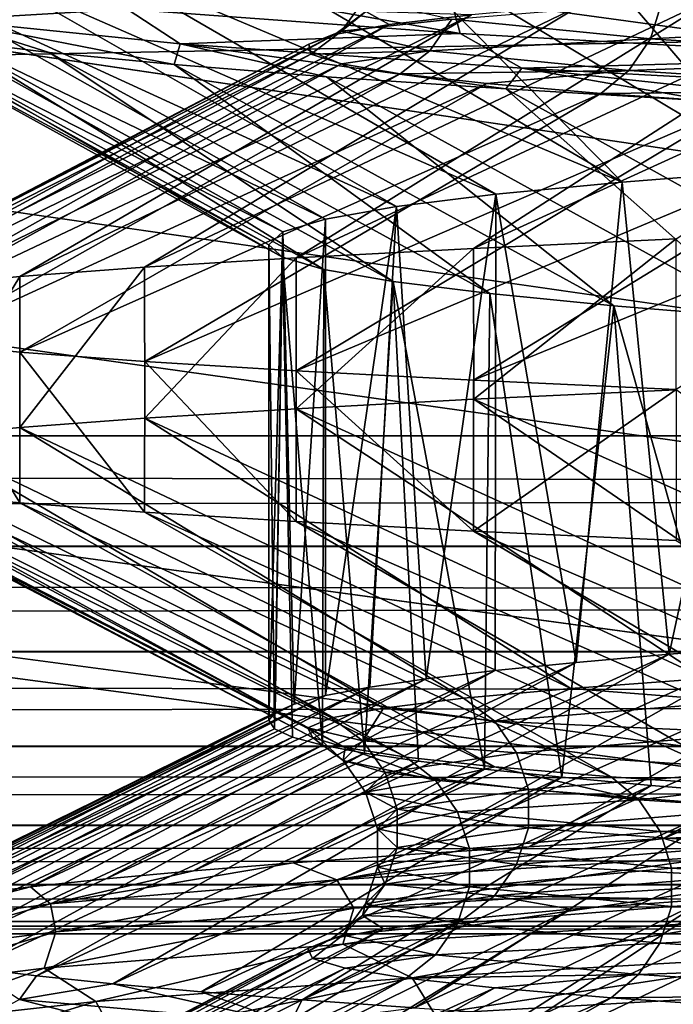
# Model space of a CAD drawing. Header units: metres. Extents: x -206 to 75, y -104 to 104.
# Tile 491 of 656: x -12.75 to -11.44, y -64.75 to -62.77. Entities that reach past the tile are written whole.
import ezdxf

# ---------------------------------------------------------------- set-up
doc = ezdxf.new("R2010")
doc.units = ezdxf.units.M
doc.layers.add('solid_01_1-CONSUMER_THERM_B_125288', color=7, linetype='CONTINUOUS')

msp = doc.modelspace()

# ---------------------------------------------------------------- linework, layer by layer
at = {"layer": 'solid_01_1-CONSUMER_THERM_B_125288'}
for points in [[(-27.776106, 66.214066), (28.050987, 67.836098), (-27.757145, -66.232315)], [(28.050987, 67.836098), (-27.757065, -66.785934), (-27.757145, -66.232315)], [(28.050987, 67.836098), (27.851068, 67.319839), (-27.757065, -66.785934)], [(27.851068, 67.319839), (27.74942, 66.775635), (-27.757065, -66.785934)], [(27.74942, 66.775635), (-28.058632, -67.846397), (-27.858715, -67.330139)], [(27.74942, 66.775635), (27.749498, 66.222015), (-28.058632, -67.846397)], [(27.74942, 66.775635), (-27.858715, -67.330139), (-27.757065, -66.785934)], [(27.749498, 66.222015), (27.768459, -66.224365), (-28.058632, -67.846397)], [(-18.213459, -45.817539, 1.5), (-19.476553, -45.904934, 1.5), (69.506912, -74.995201, 1.5)], [(37.092922, -58.218811, 1.5), (-18.213459, -45.817539, 1.5), (69.506912, -74.995201, 1.5)], [(-19.476553, -45.904934, 1.5), (-20.110367, -46.015713, 1.5), (69.506912, -74.995201, 1.5)], [(-20.110367, -46.015713, 1.5), (-20.738798, -46.171688, 1.5), (69.506912, -74.995201, 1.5)], [(-20.738798, -46.171688, 1.5), (-21.356617, -46.372227, 1.5), (69.506912, -74.995201, 1.5)], [(-21.356617, -46.372227, 1.5), (-21.958729, -46.615906, 1.5), (69.506912, -74.995201, 1.5)], [(-38.864662, -46.52047, 75.400002), (-54.590946, -63.612965, 75.400002), (54.609055, -63.597332, 75.400002)], [(-37.59338, -46.610531, 75.400002), (-38.864662, -46.52047, 75.400002), (54.609055, -63.597332, 75.400002)], [(37.606621, -46.599766, 75.400002), (-37.59338, -46.610531, 75.400002), (54.609055, -63.597332, 75.400002)], [(-21.958729, -46.615906, 1.5), (-22.540312, -46.900536, 1.5), (69.506912, -74.995201, 1.5)], [(-22.540312, -46.900536, 1.5), (-23.096958, -47.223244, 1.5), (69.506912, -74.995201, 1.5)], [(-23.096958, -47.223244, 1.5), (-24.120508, -47.968487, 1.5), (69.506912, -74.995201, 1.5)], [(-24.120508, -47.968487, 1.5), (-33.833458, -56.120991, 1.5), (69.506912, -74.995201, 1.5)], [(-16.914755, -50.999844, 22.799248), (-9.934341, -50.99984, 10.704712), (-9.934357, -65.000008, 10.704728)], [(-16.914755, -50.999844, 22.799248), (-9.934357, -65.000008, 10.704728), (-16.914745, -65.000008, 22.799221)], [(-16.914244, -65.000008, 26.205753), (-9.930285, -50.99984, 38.29821), (-16.914253, -50.999844, 26.205725)], [(-16.914244, -65.000008, 26.205753), (-9.930301, -65.000008, 38.298191), (-9.930285, -50.99984, 38.29821)], [(-33.833458, -56.120991, 1.5), (-35.386375, -57.270309, 1.5), (69.506912, -74.995201, 1.5)], [(-35.386375, -57.270309, 1.5), (-37.08342, -58.229198, 1.5), (69.506912, -74.995201, 1.5)], [(-37.08342, -58.229198, 1.5), (-37.97641, -58.629772, 1.5), (69.506912, -74.995201, 1.5)], [(-37.97641, -58.629772, 1.5), (-38.893284, -58.974602, 1.5), (69.506912, -74.995201, 1.5)], [(-38.893284, -58.974602, 1.5), (-39.829464, -59.261909, 1.5), (69.506912, -74.995201, 1.5)], [(-39.829464, -59.261909, 1.5), (-40.780582, -59.490482, 1.5), (69.506912, -74.995201, 1.5)], [(-40.780582, -59.490482, 1.5), (-42.714619, -59.769093, 1.5), (69.506912, -74.995201, 1.5)], [(-45.645618, -59.735092, 1.5), (-65.493088, -75.014526, 1.5), (69.506912, -74.995201, 1.5)], [(-44.669605, -59.806938, 1.5), (-45.645618, -59.735092, 1.5), (69.506912, -74.995201, 1.5)], [(-42.714619, -59.769093, 1.5), (-44.669605, -59.806938, 1.5), (69.506912, -74.995201, 1.5)], [(54.608768, -61.597332, 69.400002), (54.609055, -63.597332, 69.400002), (-54.590946, -63.612965, 69.400002)], [(37.608768, -61.599766, 69.400002), (54.608768, -61.597332, 69.400002), (-54.590946, -63.612965, 69.400002)], [(36.108768, -61.599979, 69.400002), (37.608768, -61.599766, 69.400002), (-54.590946, -63.612965, 69.400002)], [(25.758768, -61.60146, 69.400002), (36.108768, -61.599979, 69.400002), (-54.590946, -63.612965, 69.400002)], [(24.258768, -61.601677, 69.400002), (25.758768, -61.60146, 69.400002), (-54.590946, -63.612965, 69.400002)], [(13.508768, -61.603214, 69.400002), (24.258768, -61.601677, 69.400002), (-54.590946, -63.612965, 69.400002)], [(12.008768, -61.603428, 69.400002), (13.508768, -61.603214, 69.400002), (-54.590946, -63.612965, 69.400002)], [(7.208768, -61.604118, 69.400002), (12.008768, -61.603428, 69.400002), (-54.590946, -63.612965, 69.400002)], [(6.008769, -61.60429, 69.400002), (7.208768, -61.604118, 69.400002), (-54.590946, -63.612965, 69.400002)], [(-5.991231, -61.606007, 69.400002), (6.008769, -61.60429, 69.400002), (-54.590946, -63.612965, 69.400002)], [(-5.991231, -61.606007, 69.400002), (-54.590946, -63.612965, 69.400002), (-7.191231, -61.606178, 69.400002)], [(-54.590946, -63.612965, 69.400002), (-11.991231, -61.606865, 69.400002), (-7.191231, -61.606178, 69.400002)], [(-54.590946, -63.612965, 69.400002), (-13.491231, -61.607079, 69.400002), (-11.991231, -61.606865, 69.400002)], [(-11.666584, -62.569611, 30.505098), (-11.244587, -62.545288, 31.261524), (-10.87851, -63.048622, 30.13213)], [(-12.036373, -62.593639, 29.723639), (-11.666584, -62.569611, 30.505098), (-11.234569, -63.073139, 29.383375)], [(-11.666584, -62.569611, 30.505098), (-10.87851, -63.048622, 30.13213), (-11.234569, -63.073139, 29.383375)], [(-12.355814, -62.617691, 28.912979), (-12.036373, -62.593639, 29.723639), (-11.539983, -63.09734, 28.609951)], [(-12.036373, -62.593639, 29.723639), (-11.234569, -63.073139, 29.383375), (-11.539983, -63.09734, 28.609951)], [(-12.622284, -62.641903, 28.077559), (-12.355814, -62.617691, 28.912979), (-11.539983, -63.09734, 28.609951)], [(-12.832867, -62.666252, 27.225506), (-12.622284, -62.641903, 28.077559), (-11.793514, -63.121704, 27.812992)], [(-12.622284, -62.641903, 28.077559), (-11.539983, -63.09734, 28.609951), (-11.793514, -63.121704, 27.812992)], [(-11.883904, -62.648582, 18.65659), (-11.885456, -62.724781, 18.655809), (-11.006945, -62.773502, 17.128998)], [(-11.005509, -62.6973, 17.129976), (-11.883904, -62.648582, 18.65659), (-11.006945, -62.773502, 17.128998)], [(-12.986523, -62.690777, 26.361162), (-12.832867, -62.666252, 27.225506), (-11.992866, -63.146492, 26.996815)], [(-12.832867, -62.666252, 27.225506), (-11.793514, -63.121704, 27.812992), (-11.992866, -63.146492, 26.996815)], [(-12.555698, -62.676064, 20.285561), (-12.534279, -62.750061, 20.29274), (-11.865177, -62.798782, 18.66577)], [(-11.885456, -62.724781, 18.655809), (-12.555698, -62.676064, 20.285561), (-11.865177, -62.798782, 18.66577)], [(-13.08246, -62.715454, 25.488899), (-12.986523, -62.690777, 26.361162), (-12.135909, -63.171741, 26.168121)], [(-12.986523, -62.690777, 26.361162), (-11.992866, -63.146492, 26.996815), (-12.135909, -63.171741, 26.168121)], [(-10.638412, -62.682362, 30.419786), (-11.83819, -63.230587, 30.339285), (-11.430984, -63.211563, 31.100956)], [(-10.638412, -62.682362, 30.419786), (-11.01804, -62.702118, 29.678543), (-11.83819, -63.230587, 30.339285)], [(-13.120092, -62.740158, 24.614372), (-13.08246, -62.715454, 25.488899), (-12.22159, -63.1973, 25.334053)], [(-13.08246, -62.715454, 25.488899), (-12.135909, -63.171741, 26.168121), (-12.22159, -63.1973, 25.334053)], [(-12.899592, -62.771507, 21.795668), (-12.534279, -62.750061, 20.29274), (-12.983984, -62.701344, 21.993048)], [(-11.01804, -62.702118, 29.678543), (-12.194868, -63.249523, 29.552246), (-11.83819, -63.230587, 30.339285)], [(-11.01804, -62.702118, 29.678543), (-11.346355, -62.721874, 28.913069), (-12.194868, -63.249523, 29.552246)], [(-10.84859, -62.698582, 19.270611), (-10.848647, -62.775482, 19.270584), (-11.459752, -62.736008, 20.797874)], [(-11.346355, -62.721874, 28.913069), (-12.499242, -63.268326, 28.743696), (-12.194868, -63.249523, 29.552246)], [(-11.346355, -62.721874, 28.913069), (-11.621717, -62.741631, 28.127153), (-12.499242, -63.268326, 28.743696)], [(-12.058414, -62.730576, 24.028713), (-12.103618, -62.793961, 24.026947), (-12.054891, -62.754486, 25.680859)], [(-12.058414, -62.730576, 24.028713), (-11.881621, -62.77005, 22.389902), (-12.103618, -62.793961, 24.026947)], [(-11.885456, -62.724781, 18.655809), (-11.865177, -62.798782, 18.66577), (-10.988163, -62.847504, 17.141563)], [(-11.006945, -62.773502, 17.128998), (-11.885456, -62.724781, 18.655809), (-10.988163, -62.847504, 17.141563)], [(-13.120092, -62.740158, 24.614372), (-12.22159, -63.1973, 25.334053), (-12.250017, -63.223461, 24.501801)], [(-13.099555, -62.764633, 23.745638), (-13.120092, -62.740158, 24.614372), (-12.250017, -63.223461, 24.501801)], [(-12.899592, -62.771507, 21.795668), (-12.427784, -62.819962, 20.117142), (-12.534279, -62.750061, 20.29274)], [(-11.621717, -62.741631, 28.127153), (-12.750034, -63.287106, 27.917109), (-12.499242, -63.268326, 28.743696)], [(-11.621717, -62.741631, 28.127153), (-11.84258, -62.761383, 27.324438), (-12.750034, -63.287106, 27.917109)], [(-12.427784, -62.819962, 20.117142), (-11.865177, -62.798782, 18.66577), (-12.534279, -62.750061, 20.29274)], [(-12.054891, -62.754486, 25.680859), (-12.116746, -62.800892, 25.682705), (-12.007733, -62.781136, 26.508379)], [(-12.054891, -62.754486, 25.680859), (-12.103618, -62.793961, 24.026947), (-12.116746, -62.800892, 25.682705)], [(-12.054891, -62.754486, 25.680859), (-12.007733, -62.781136, 26.508379), (-11.84258, -62.761383, 27.324438)], [(-11.459752, -62.736008, 20.797874), (-11.483054, -62.809521, 20.790346), (-11.881621, -62.77005, 22.389902)], [(-11.459752, -62.736008, 20.797874), (-10.848647, -62.775482, 19.270584), (-11.483054, -62.809521, 20.790346)], [(-13.099555, -62.764633, 23.745638), (-12.250017, -63.223461, 24.501801), (-12.222256, -63.248096, 23.675762)], [(-13.021516, -62.788757, 22.885189), (-13.099555, -62.764633, 23.745638), (-12.222256, -63.248096, 23.675762)], [(-11.84258, -62.761383, 27.324438), (-12.946315, -63.306057, 27.075447), (-12.750034, -63.287106, 27.917109)], [(-11.84258, -62.761383, 27.324438), (-12.007733, -62.781136, 26.508379), (-12.946315, -63.306057, 27.075447)], [(-12.899592, -62.771507, 21.795668), (-12.885595, -62.812771, 22.027822), (-12.691383, -62.83691, 21.174669)], [(-12.899592, -62.771507, 21.795668), (-12.691383, -62.83691, 21.174669), (-12.44015, -62.861195, 20.333878)], [(-12.899592, -62.771507, 21.795668), (-12.44015, -62.861195, 20.333878), (-12.427784, -62.819962, 20.117142)], [(-11.881621, -62.77005, 22.389902), (-11.926163, -62.833435, 22.381992), (-12.103618, -62.793961, 24.026947)], [(-11.881621, -62.77005, 22.389902), (-11.483054, -62.809521, 20.790346), (-11.926163, -62.833435, 22.381992)], [(-12.007733, -62.781136, 26.508379), (-13.087008, -63.325081, 26.223436), (-12.946315, -63.306057, 27.075447)], [(-12.007733, -62.781136, 26.508379), (-12.116746, -62.800892, 25.682705), (-13.087008, -63.325081, 26.223436)], [(-13.021516, -62.788757, 22.885189), (-12.222256, -63.248096, 23.675762), (-12.138844, -63.272728, 22.853376)], [(-12.885595, -62.812771, 22.027822), (-13.021516, -62.788757, 22.885189), (-12.138844, -63.272728, 22.853376)], [(-12.103618, -62.793961, 24.026947), (-12.165092, -62.840401, 24.018831), (-12.169292, -62.820648, 24.851475)], [(-12.103618, -62.793961, 24.026947), (-12.169292, -62.820648, 24.851475), (-12.116746, -62.800892, 25.682705)], [(-12.103618, -62.793961, 24.026947), (-11.926163, -62.833435, 22.381992), (-12.165092, -62.840401, 24.018831)], [(-10.848647, -62.775482, 19.270584), (-10.870707, -62.848995, 19.259951), (-11.483054, -62.809521, 20.790346)], [(-12.116746, -62.800892, 25.682705), (-13.171734, -63.344044, 25.363384), (-13.087008, -63.325081, 26.223436)], [(-12.116746, -62.800892, 25.682705), (-12.169292, -62.820648, 24.851475), (-13.171734, -63.344044, 25.363384)], [(-12.885595, -62.812771, 22.027822), (-12.138844, -63.272728, 22.853376), (-11.999928, -63.296871, 22.03735)], [(-12.691383, -62.83691, 21.174669), (-12.885595, -62.812771, 22.027822), (-11.999928, -63.296871, 22.03735)], [(-12.427784, -62.819962, 20.117142), (-11.740965, -62.868416, 18.514233), (-11.865177, -62.798782, 18.66577)], [(-11.483054, -62.809521, 20.790346), (-11.526101, -62.87291, 20.77644), (-11.926163, -62.833435, 22.381992)], [(-11.740965, -62.868416, 18.514233), (-10.988163, -62.847504, 17.141563), (-11.865177, -62.798782, 18.66577)], [(-11.483054, -62.809521, 20.790346), (-10.870707, -62.848995, 19.259951), (-11.526101, -62.87291, 20.77644)], [(-12.169292, -62.820648, 24.851475), (-13.2, -63.362705, 24.5), (-13.171734, -63.344044, 25.363384)], [(-12.169292, -62.820648, 24.851475), (-12.165092, -62.840401, 24.018831), (-13.2, -63.362705, 24.5)], [(-12.427784, -62.819962, 20.117142), (-12.44015, -62.861195, 20.333878), (-12.133572, -62.885643, 19.511299)], [(-12.427784, -62.819962, 20.117142), (-12.133572, -62.885643, 19.511299), (-11.77315, -62.910259, 18.710905)], [(-12.427784, -62.819962, 20.117142), (-11.77315, -62.910259, 18.710905), (-11.740965, -62.868416, 18.514233)], [(-11.926163, -62.833435, 22.381992), (-12.103899, -62.860149, 23.188644), (-12.165092, -62.840401, 24.018831)], [(-11.926163, -62.833435, 22.381992), (-11.985767, -62.879898, 22.364532), (-12.103899, -62.860149, 23.188644)], [(-11.926163, -62.833435, 22.381992), (-11.526101, -62.87291, 20.77644), (-11.985767, -62.879898, 22.364532)], [(-12.165092, -62.840401, 24.018831), (-13.17173, -63.381638, 23.636562), (-13.2, -63.362705, 24.5)], [(-12.165092, -62.840401, 24.018831), (-12.103899, -62.860149, 23.188644), (-13.17173, -63.381638, 23.636562)], [(-12.691383, -62.83691, 21.174669), (-11.999928, -63.296871, 22.03735), (-11.80565, -63.321003, 21.230516)], [(-12.44015, -62.861195, 20.333878), (-12.691383, -62.83691, 21.174669), (-11.80565, -63.321003, 21.230516)], [(-11.740965, -62.868416, 18.514233), (-10.850394, -62.91687, 17.015793), (-10.988163, -62.847504, 17.141563)], [(-10.870707, -62.848995, 19.259951), (-10.911458, -62.91238, 19.240307), (-11.526101, -62.87291, 20.77644)], [(-12.103899, -62.860149, 23.188644), (-13.086997, -63.400543, 22.776487), (-13.17173, -63.381638, 23.636562)], [(-12.103899, -62.860149, 23.188644), (-11.985767, -62.879898, 22.364532), (-13.086997, -63.400543, 22.776487)], [(-12.44015, -62.861195, 20.333878), (-11.80565, -63.321003, 21.230516), (-11.556238, -63.345467, 20.435982)], [(-12.133572, -62.885643, 19.511299), (-12.44015, -62.861195, 20.333878), (-11.556238, -63.345467, 20.435982)], [(-11.526101, -62.87291, 20.77644), (-11.811559, -62.899654, 21.550209), (-11.985767, -62.879898, 22.364532)], [(-11.526101, -62.87291, 20.77644), (-11.582334, -62.919407, 20.749664), (-11.811559, -62.899654, 21.550209)], [(-11.740965, -62.868416, 18.514233), (-11.77315, -62.910259, 18.710905), (-11.360834, -62.934982, 17.937115)], [(-11.740965, -62.868416, 18.514233), (-11.360834, -62.934982, 17.937115), (-10.900291, -62.959595, 17.196281)], [(-11.740965, -62.868416, 18.514233), (-10.900291, -62.959595, 17.196281), (-10.850394, -62.91687, 17.015793)], [(-11.526101, -62.87291, 20.77644), (-10.911458, -62.91238, 19.240307), (-11.582334, -62.919407, 20.749664)], [(-11.985767, -62.879898, 22.364532), (-12.946302, -63.419571, 21.92449), (-13.086997, -63.400543, 22.776487)], [(-11.985767, -62.879898, 22.364532), (-11.811559, -62.899654, 21.550209), (-12.946302, -63.419571, 21.92449)], [(-12.133572, -62.885643, 19.511299), (-11.556238, -63.345467, 20.435982), (-11.252676, -63.370399, 19.658495)], [(-11.77315, -62.910259, 18.710905), (-12.133572, -62.885643, 19.511299), (-11.252676, -63.370399, 19.658495)], [(-11.811559, -62.899654, 21.550209), (-12.750014, -63.438557, 21.082819), (-12.946302, -63.419571, 21.92449)], [(-11.811559, -62.899654, 21.550209), (-11.582334, -62.919407, 20.749664), (-12.750014, -63.438557, 21.082819)], [(-11.77315, -62.910259, 18.710905), (-11.252676, -63.370399, 19.658495), (-10.897599, -63.395706, 18.904896)], [(-11.360834, -62.934982, 17.937115), (-11.77315, -62.910259, 18.710905), (-10.897599, -63.395706, 18.904896)], [(-10.911458, -62.91238, 19.240307), (-11.299206, -62.939152, 19.966864), (-11.582334, -62.919407, 20.749664)], [(-11.582334, -62.919407, 20.749664), (-12.49919, -63.457397, 20.256151), (-12.750014, -63.438557, 21.082819)], [(-11.582334, -62.919407, 20.749664), (-11.299206, -62.939152, 19.966864), (-12.49919, -63.457397, 20.256151)], [(-11.299206, -62.939152, 19.966864), (-12.194778, -63.47617, 19.447536), (-12.49919, -63.457397, 20.256151)], [(-11.299206, -62.939152, 19.966864), (-10.963196, -62.958897, 19.205454), (-12.194778, -63.47617, 19.447536)], [(-10.963196, -62.958897, 19.205454), (-11.838104, -63.495045, 18.66054), (-12.194778, -63.47617, 19.447536)], [(-10.963196, -62.958897, 19.205454), (-10.575597, -62.978645, 18.468815), (-11.838104, -63.495045, 18.66054)], [(-10.575597, -62.978645, 18.468815), (-11.431106, -63.514057, 17.899256), (-11.838104, -63.495045, 18.66054)], [(-11.539983, -63.09734, 28.609951), (-11.234569, -63.073139, 29.383375), (-11.445227, -64.045555, 28.866884)], [(-11.234569, -63.073139, 29.383375), (-11.234106, -64.029106, 29.384439), (-11.445227, -64.045555, 28.866884)], [(-11.793514, -63.121704, 27.812992), (-11.539983, -63.09734, 28.609951), (-11.632366, -64.061935, 28.340696)], [(-11.539983, -63.09734, 28.609951), (-11.445227, -64.045555, 28.866884), (-11.632366, -64.061935, 28.340696)], [(-11.992866, -63.146492, 26.996815), (-11.793514, -63.121704, 27.812992), (-11.933428, -64.09481, 27.266987)], [(-11.793514, -63.121704, 27.812992), (-11.795175, -64.0783, 27.807077), (-11.933428, -64.09481, 27.266987)], [(-11.793514, -63.121704, 27.812992), (-11.632366, -64.061935, 28.340696), (-11.795175, -64.0783, 27.807077)], [(-12.135909, -63.171741, 26.168121), (-11.992866, -63.146492, 26.996815), (-12.135497, -64.128426, 26.171116)], [(-11.992866, -63.146492, 26.996815), (-12.046929, -64.111511, 26.721354), (-12.135497, -64.128426, 26.171116)], [(-11.992866, -63.146492, 26.996815), (-11.933428, -64.09481, 27.266987), (-12.046929, -64.111511, 26.721354)], [(-12.22159, -63.1973, 25.334053), (-12.135909, -63.171741, 26.168121), (-12.198972, -64.145485, 25.617142)], [(-12.135909, -63.171741, 26.168121), (-12.135497, -64.128426, 26.171116), (-12.198972, -64.145485, 25.617142)], [(-12.22159, -63.1973, 25.334053), (-12.250017, -64.178131, 24.501801), (-12.250017, -63.223461, 24.501801)], [(-12.22159, -63.1973, 25.334053), (-12.237194, -64.162148, 25.060356), (-12.250017, -64.178131, 24.501801)], [(-12.22159, -63.1973, 25.334053), (-12.198972, -64.145485, 25.617142), (-12.237194, -64.162148, 25.060356)], [(-12.250017, -63.223461, 24.501801), (-12.250017, -64.178131, 24.501801), (-12.238162, -64.195267, 23.961184)], [(-12.222256, -63.248096, 23.675762), (-12.250017, -63.223461, 24.501801), (-12.238162, -64.195267, 23.961184)], [(-11.837947, -63.533527, 30.339779), (-11.430984, -63.211563, 31.100956), (-11.83819, -63.230587, 30.339285)], [(-11.430903, -63.514534, 31.101095), (-11.430984, -63.211563, 31.100956), (-11.837947, -63.533527, 30.339779)], [(-12.49911, -63.571148, 28.744083), (-12.194868, -63.249523, 29.552246), (-12.499242, -63.268326, 28.743696)], [(-12.194667, -63.552372, 29.552732), (-12.194868, -63.249523, 29.552246), (-12.49911, -63.571148, 28.744083)], [(-12.222256, -63.248096, 23.675762), (-12.238162, -64.195267, 23.961184), (-12.202143, -64.211777, 23.418036)], [(-12.222256, -63.248096, 23.675762), (-12.202143, -64.211777, 23.418036), (-12.14171, -64.227829, 22.874638)], [(-12.138844, -63.272728, 22.853376), (-12.222256, -63.248096, 23.675762), (-12.14171, -64.227829, 22.874638)], [(-12.194667, -63.552372, 29.552732), (-11.83819, -63.230587, 30.339285), (-12.194868, -63.249523, 29.552246)], [(-11.837947, -63.533527, 30.339779), (-11.83819, -63.230587, 30.339285), (-12.194667, -63.552372, 29.552732)], [(-12.749965, -63.590015, 27.917366), (-12.499242, -63.268326, 28.743696), (-12.750034, -63.287106, 27.917109)], [(-12.49911, -63.571148, 28.744083), (-12.499242, -63.268326, 28.743696), (-12.749965, -63.590015, 27.917366)], [(-12.946276, -63.60902, 27.075647), (-12.750034, -63.287106, 27.917109), (-12.946315, -63.306057, 27.075447)], [(-12.749965, -63.590015, 27.917366), (-12.750034, -63.287106, 27.917109), (-12.946276, -63.60902, 27.075647)], [(-12.138844, -63.272728, 22.853376), (-12.14171, -64.227829, 22.874638), (-12.057165, -64.243858, 22.334894)], [(-11.999928, -63.296871, 22.03735), (-12.138844, -63.272728, 22.853376), (-12.057165, -64.243858, 22.334894)], [(-11.999928, -63.296871, 22.03735), (-12.057165, -64.243858, 22.334894), (-11.948645, -64.259872, 21.799482)], [(-11.999928, -63.296871, 22.03735), (-11.948645, -64.259872, 21.799482), (-11.816365, -64.275963, 21.269455)], [(-11.80565, -63.321003, 21.230516), (-11.999928, -63.296871, 22.03735), (-11.816365, -64.275963, 21.269455)], [(-11.80565, -63.321003, 21.230516), (-11.816365, -64.275963, 21.269455), (-11.660584, -64.292221, 20.745846)], [(-11.556238, -63.345467, 20.435982), (-11.80565, -63.321003, 21.230516), (-11.660584, -64.292221, 20.745846)], [(-11.556238, -63.345467, 20.435982), (-11.660584, -64.292221, 20.745846), (-11.481614, -64.308701, 20.229702)], [(-11.556238, -63.345467, 20.435982), (-11.481614, -64.308701, 20.229702), (-11.279807, -64.32531, 19.722046)], [(-11.252676, -63.370399, 19.658495), (-11.556238, -63.345467, 20.435982), (-11.279807, -64.32531, 19.722046)], [(-12.946323, -63.722534, 21.924595), (-12.946302, -63.419571, 21.92449), (-12.750046, -63.741451, 21.082935)], [(-12.750046, -63.741451, 21.082935), (-12.946302, -63.419571, 21.92449), (-12.750014, -63.438557, 21.082819)], [(-12.750046, -63.741451, 21.082935), (-12.750014, -63.438557, 21.082819), (-12.499249, -63.760216, 20.256325)], [(-12.499249, -63.760216, 20.256325), (-12.750014, -63.438557, 21.082819), (-12.49919, -63.457397, 20.256151)], [(-12.499249, -63.760216, 20.256325), (-12.49919, -63.457397, 20.256151), (-12.194901, -63.779041, 19.447836)], [(-12.194901, -63.779041, 19.447836), (-12.49919, -63.457397, 20.256151), (-12.194778, -63.47617, 19.447536)], [(-12.194901, -63.779041, 19.447836), (-12.194778, -63.47617, 19.447536), (-11.838232, -63.798, 18.660799)], [(-11.838232, -63.798, 18.660799), (-12.194778, -63.47617, 19.447536), (-11.838104, -63.495045, 18.66054)], [(-11.838232, -63.798, 18.660799), (-11.838104, -63.495045, 18.66054), (-11.431106, -63.514057, 17.899256)], [(-11.838232, -63.798, 18.660799), (-11.431106, -63.514057, 17.899256), (-11.431048, -63.817028, 17.899157)], [(-11.430903, -63.514534, 31.101095), (-11.837947, -63.533527, 30.339779), (-10.673694, -64.054688, 30.356056)], [(-11.837947, -63.533527, 30.339779), (-12.194667, -63.552372, 29.552732), (-11.048943, -64.074432, 29.613203)], [(-11.837947, -63.533527, 30.339779), (-11.048943, -64.074432, 29.613203), (-10.673694, -64.054688, 30.356056)], [(-12.194667, -63.552372, 29.552732), (-12.49911, -63.571148, 28.744083), (-11.372285, -64.094177, 28.846241)], [(-12.194667, -63.552372, 29.552732), (-11.372285, -64.094177, 28.846241), (-11.048943, -64.074432, 29.613203)], [(-12.49911, -63.571148, 28.744083), (-12.749965, -63.590015, 27.917366), (-11.64254, -64.113922, 28.058849)], [(-12.49911, -63.571148, 28.744083), (-11.64254, -64.113922, 28.058849), (-11.372285, -64.094177, 28.846241)], [(-54.590912, -63.834393, 75.375175), (54.609055, -63.597332, 75.400002), (-54.590946, -63.612965, 75.400002)], [(54.609085, -63.819851, 69.425072), (-54.590946, -63.612965, 69.400002), (54.609055, -63.597332, 69.400002)], [(54.609085, -63.818756, 75.375175), (54.609055, -63.597332, 75.400002), (-54.590912, -63.834393, 75.375175)], [(-12.749965, -63.590015, 27.917366), (-12.946276, -63.60902, 27.075647), (-11.858573, -64.133675, 27.254967)], [(-12.749965, -63.590015, 27.917366), (-11.858573, -64.133675, 27.254967), (-11.64254, -64.113922, 28.058849)], [(-54.590912, -63.835484, 69.425072), (-54.590946, -63.612965, 69.400002), (54.609085, -63.819851, 69.425072)], [(-12.946276, -63.60902, 27.075647), (-13.086985, -63.62804, 26.223608), (-12.019312, -64.153412, 26.438463)], [(-12.946276, -63.60902, 27.075647), (-12.019312, -64.153412, 26.438463), (-11.858573, -64.133675, 27.254967)], [(-13.086985, -63.62804, 26.223608), (-13.171727, -63.646912, 25.363485), (-12.123741, -64.173149, 25.612976)], [(-13.086985, -63.62804, 26.223608), (-12.123741, -64.173149, 25.612976), (-12.019312, -64.153412, 26.438463)], [(-13.171727, -63.646912, 25.363485), (-13.2, -63.665867, 24.5), (-12.171225, -64.192894, 24.782131)], [(-13.171727, -63.646912, 25.363485), (-12.171225, -64.192894, 24.782131), (-12.123741, -64.173149, 25.612976)], [(-13.2, -63.665867, 24.5), (-12.161884, -64.212639, 23.949888), (-12.171225, -64.192894, 24.782131)], [(-13.2, -63.665867, 24.5), (-13.171735, -63.684525, 23.636631), (-12.161884, -64.212639, 23.949888)], [(-13.171735, -63.684525, 23.636631), (-12.095974, -64.232376, 23.120403), (-12.161884, -64.212639, 23.949888)], [(-13.171735, -63.684525, 23.636631), (-13.08701, -63.70351, 22.776583), (-12.095974, -64.232376, 23.120403)], [(-13.08701, -63.70351, 22.776583), (-11.973782, -64.252106, 22.297636), (-12.095974, -64.232376, 23.120403)], [(-13.08701, -63.70351, 22.776583), (-12.946323, -63.722534, 21.924595), (-11.973782, -64.252106, 22.297636)], [(-12.946323, -63.722534, 21.924595), (-11.795549, -64.271843, 21.48526), (-11.973782, -64.252106, 22.297636)], [(-12.946323, -63.722534, 21.924595), (-12.750046, -63.741451, 21.082935), (-11.795549, -64.271843, 21.48526)], [(-12.750046, -63.741451, 21.082935), (-11.561918, -64.291573, 20.686869), (-11.795549, -64.271843, 21.48526)], [(-12.750046, -63.741451, 21.082935), (-12.499249, -63.760216, 20.256325), (-11.561918, -64.291573, 20.686869)], [(-12.499249, -63.760216, 20.256325), (-11.274361, -64.31131, 19.906225), (-11.561918, -64.291573, 20.686869)], [(-12.499249, -63.760216, 20.256325), (-12.194901, -63.779041, 19.447836), (-11.274361, -64.31131, 19.906225)], [(-12.194901, -63.779041, 19.447836), (-10.934504, -64.331039, 19.147169), (-11.274361, -64.31131, 19.906225)], [(-12.194901, -63.779041, 19.447836), (-11.838232, -63.798, 18.660799), (-10.934504, -64.331039, 19.147169)], [(-11.838232, -63.798, 18.660799), (-10.543916, -64.350761, 18.41329), (-10.934504, -64.331039, 19.147169)], [(-11.838232, -63.798, 18.660799), (-11.431048, -63.817028, 17.899157), (-10.543916, -64.350761, 18.41329)], [(54.609085, -63.818756, 75.375175), (-54.590912, -63.834393, 75.375175), (-54.590881, -64.046036, 75.301361)], [(-54.590912, -63.835484, 69.425072), (54.609085, -63.819851, 69.425072), (54.609116, -64.031418, 69.49913)], [(54.609116, -64.030403, 75.301361), (54.609085, -63.818756, 75.375175), (-54.590881, -64.046036, 75.301361)], [(-54.590881, -64.04705, 69.49913), (-54.590912, -63.835484, 69.425072), (54.609116, -64.031418, 69.49913)], [(-11.45562, -64.415565, 30.873499), (-10.741657, -63.995796, 30.388945), (-10.461511, -63.978924, 30.873356)], [(-11.161685, -64.399208, 31.375742), (-11.45562, -64.415565, 30.873499), (-10.461511, -63.978924, 30.873356)], [(-11.72754, -64.4319, 30.357967), (-10.999415, -64.012535, 29.892193), (-10.741657, -63.995796, 30.388945)], [(-11.45562, -64.415565, 30.873499), (-11.72754, -64.4319, 30.357967), (-10.741657, -63.995796, 30.388945)], [(-11.976254, -64.448158, 29.831352), (-11.234106, -64.029106, 29.384439), (-10.999415, -64.012535, 29.892193)], [(-11.72754, -64.4319, 30.357967), (-11.976254, -64.448158, 29.831352), (-10.999415, -64.012535, 29.892193)], [(54.609116, -64.030403, 75.301361), (-54.590881, -64.046036, 75.301361), (-54.590855, -64.235924, 75.182251)], [(-54.590881, -64.04705, 69.49913), (54.609116, -64.031418, 69.49913), (54.609142, -64.221169, 69.618446)], [(54.609142, -64.220291, 75.182251), (54.609116, -64.030403, 75.301361), (-54.590855, -64.235924, 75.182251)], [(-12.200936, -64.464302, 29.295614), (-11.445227, -64.045555, 28.866884), (-11.234106, -64.029106, 29.384439)], [(-11.976254, -64.448158, 29.831352), (-12.200936, -64.464302, 29.295614), (-11.234106, -64.029106, 29.384439)], [(-54.590855, -64.236801, 69.618446), (-54.590881, -64.04705, 69.49913), (54.609142, -64.221169, 69.618446)], [(-12.401303, -64.480354, 28.751825), (-11.632366, -64.061935, 28.340696), (-11.445227, -64.045555, 28.866884)], [(-12.200936, -64.464302, 29.295614), (-12.401303, -64.480354, 28.751825), (-11.445227, -64.045555, 28.866884)], [(-12.72859, -64.512421, 27.642265), (-11.933428, -64.09481, 27.266987), (-11.795175, -64.0783, 27.807077)], [(-12.577216, -64.496368, 28.200634), (-12.72859, -64.512421, 27.642265), (-11.795175, -64.0783, 27.807077)], [(-12.577216, -64.496368, 28.200634), (-11.795175, -64.0783, 27.807077), (-11.632366, -64.061935, 28.340696)], [(-12.401303, -64.480354, 28.751825), (-12.577216, -64.496368, 28.200634), (-11.632366, -64.061935, 28.340696)], [(-12.855019, -64.528526, 27.07741), (-12.046929, -64.111511, 26.721354), (-11.933428, -64.09481, 27.266987)], [(-12.72859, -64.512421, 27.642265), (-12.855019, -64.528526, 27.07741), (-11.933428, -64.09481, 27.266987)], [(-11.310891, -64.140533, 28.83317), (-11.372285, -64.094177, 28.846241), (-11.64254, -64.113922, 28.058849)], [(-12.956129, -64.544724, 26.506775), (-12.135497, -64.128426, 26.171116), (-12.046929, -64.111511, 26.721354)], [(-12.855019, -64.528526, 27.07741), (-12.956129, -64.544724, 26.506775), (-12.046929, -64.111511, 26.721354)], [(-11.795774, -64.18, 27.251205), (-11.64254, -64.113922, 28.058849), (-11.858573, -64.133675, 27.254967)], [(-11.310891, -64.140533, 28.83317), (-11.64254, -64.113922, 28.058849), (-11.795774, -64.18, 27.251205)], [(-13.031831, -64.561012, 25.9312), (-12.198972, -64.145485, 25.617142), (-12.135497, -64.128426, 26.171116)], [(-12.956129, -64.544724, 26.506775), (-13.031831, -64.561012, 25.9312), (-12.135497, -64.128426, 26.171116)], [(-11.795774, -64.18, 27.251205), (-11.858573, -64.133675, 27.254967), (-12.019312, -64.153412, 26.438463)], [(-13.082025, -64.57737, 25.351833), (-12.237194, -64.162148, 25.060356), (-12.198972, -64.145485, 25.617142)], [(-13.031831, -64.561012, 25.9312), (-13.082025, -64.57737, 25.351833), (-12.198972, -64.145485, 25.617142)], [(-12.060991, -64.219475, 25.618103), (-12.019312, -64.153412, 26.438463), (-12.123741, -64.173149, 25.612976)], [(-11.795774, -64.18, 27.251205), (-12.019312, -64.153412, 26.438463), (-12.060991, -64.219475, 25.618103)], [(-11.310891, -64.140533, 28.83317), (-11.795774, -64.18, 27.251205), (-11.268735, -64.203987, 28.81702)], [(-13.106614, -64.593781, 24.769873), (-12.250017, -64.178131, 24.501801), (-12.237194, -64.162148, 25.060356)], [(-13.082025, -64.57737, 25.351833), (-13.106614, -64.593781, 24.769873), (-12.237194, -64.162148, 25.060356)], [(-13.106614, -64.593781, 24.769873), (-13.105477, -64.610168, 24.187067), (-12.250017, -64.178131, 24.501801)], [(-13.105477, -64.610168, 24.187067), (-12.238162, -64.195267, 23.961184), (-12.250017, -64.178131, 24.501801)], [(-12.060991, -64.219475, 25.618103), (-12.123741, -64.173149, 25.612976), (-12.171225, -64.192894, 24.782131)], [(-13.105477, -64.610168, 24.187067), (-13.078615, -64.626488, 23.604994), (-12.238162, -64.195267, 23.961184)], [(-13.078615, -64.626488, 23.604994), (-12.202143, -64.211777, 23.418036), (-12.238162, -64.195267, 23.961184)], [(-12.100443, -64.258949, 23.964029), (-12.171225, -64.192894, 24.782131), (-12.161884, -64.212639, 23.949888)], [(-12.060991, -64.219475, 25.618103), (-12.171225, -64.192894, 24.782131), (-12.100443, -64.258949, 23.964029)], [(-11.795774, -64.18, 27.251205), (-12.060991, -64.219475, 25.618103), (-11.751811, -64.243454, 27.240952)], [(-11.795774, -64.18, 27.251205), (-11.751811, -64.243454, 27.240952), (-11.268735, -64.203987, 28.81702)], [(-13.078615, -64.626488, 23.604994), (-13.026122, -64.642731, 23.025089), (-12.202143, -64.211777, 23.418036)], [(-13.026122, -64.642731, 23.025089), (-12.14171, -64.227829, 22.874638), (-12.202143, -64.211777, 23.418036)], [(-12.100443, -64.258949, 23.964029), (-12.161884, -64.212639, 23.949888), (-12.095974, -64.232376, 23.120403)], [(-11.268735, -64.203987, 28.81702), (-11.751811, -64.243454, 27.240952), (-11.245974, -64.277527, 28.8083)], [(54.609142, -64.220291, 75.182251), (-54.590855, -64.235924, 75.182251), (-54.590832, -64.394516, 75.023842)], [(-54.590855, -64.236801, 69.618446), (54.609142, -64.221169, 69.618446), (54.609165, -64.379585, 69.777039)], [(-54.590832, -64.395218, 69.777039), (-54.590855, -64.236801, 69.618446), (54.609165, -64.379585, 69.777039)], [(54.609165, -64.378883, 75.023842), (54.609142, -64.220291, 75.182251), (-54.590832, -64.394516, 75.023842)], [(-13.026122, -64.642731, 23.025089), (-12.948171, -64.65889, 22.448627), (-12.14171, -64.227829, 22.874638)], [(-12.948171, -64.65889, 22.448627), (-12.057165, -64.243858, 22.334894), (-12.14171, -64.227829, 22.874638)], [(-12.060991, -64.219475, 25.618103), (-12.100443, -64.258949, 23.964029), (-12.01604, -64.282928, 25.613935)], [(-12.100443, -64.258949, 23.964029), (-12.095974, -64.232376, 23.120403), (-11.914812, -64.298424, 22.319893)], [(-11.914812, -64.298424, 22.319893), (-12.095974, -64.232376, 23.120403), (-11.973782, -64.252106, 22.297636)], [(-12.060991, -64.219475, 25.618103), (-12.01604, -64.282928, 25.613935), (-11.751811, -64.243454, 27.240952)], [(-12.948171, -64.65889, 22.448627), (-12.84496, -64.675003, 21.876766), (-12.057165, -64.243858, 22.334894)], [(-12.84496, -64.675003, 21.876766), (-11.948645, -64.259872, 21.799482), (-12.057165, -64.243858, 22.334894)], [(-11.751811, -64.243454, 27.240952), (-12.01604, -64.282928, 25.613935), (-11.728074, -64.317001, 27.235415)], [(-11.914812, -64.298424, 22.319893), (-11.973782, -64.252106, 22.297636), (-11.795549, -64.271843, 21.48526)], [(-11.751811, -64.243454, 27.240952), (-11.728074, -64.317001, 27.235415), (-11.245974, -64.277527, 28.8083)], [(-12.84496, -64.675003, 21.876766), (-12.716662, -64.691086, 21.310625), (-11.948645, -64.259872, 21.799482)], [(-12.716662, -64.691086, 21.310625), (-11.816365, -64.275963, 21.269455), (-11.948645, -64.259872, 21.799482)], [(-12.716662, -64.691086, 21.310625), (-12.56344, -64.707153, 20.751272), (-11.816365, -64.275963, 21.269455)], [(-12.56344, -64.707153, 20.751272), (-11.660584, -64.292221, 20.745846), (-11.816365, -64.275963, 21.269455)], [(-12.100443, -64.258949, 23.964029), (-12.055344, -64.322403, 23.966028), (-12.01604, -64.282928, 25.613935)], [(-12.100443, -64.258949, 23.964029), (-11.914812, -64.298424, 22.319893), (-12.055344, -64.322403, 23.966028)], [(-11.914812, -64.298424, 22.319893), (-11.795549, -64.271843, 21.48526), (-11.50643, -64.337898, 20.716621)], [(-11.50643, -64.337898, 20.716621), (-11.795549, -64.271843, 21.48526), (-11.561918, -64.291573, 20.686869)], [(-11.245974, -64.277527, 28.8083), (-11.728074, -64.317001, 27.235415), (-11.246034, -64.354431, 28.808323)], [(-12.56344, -64.707153, 20.751272), (-12.385469, -64.723267, 20.199659), (-11.660584, -64.292221, 20.745846)], [(-12.385469, -64.723267, 20.199659), (-11.481614, -64.308701, 20.229702), (-11.660584, -64.292221, 20.745846)], [(-12.01604, -64.282928, 25.613935), (-12.055344, -64.322403, 23.966028), (-11.991769, -64.356476, 25.611685)], [(-12.01604, -64.282928, 25.613935), (-11.991769, -64.356476, 25.611685), (-11.728074, -64.317001, 27.235415)], [(-11.50643, -64.337898, 20.716621), (-11.561918, -64.291573, 20.686869), (-11.274361, -64.31131, 19.906225)], [(-12.385469, -64.723267, 20.199659), (-12.183016, -64.739456, 19.656694), (-11.481614, -64.308701, 20.229702)], [(-12.183016, -64.739456, 19.656694), (-11.279807, -64.32531, 19.722046), (-11.481614, -64.308701, 20.229702)], [(-11.914812, -64.298424, 22.319893), (-11.870405, -64.361877, 22.328018), (-12.055344, -64.322403, 23.966028)], [(-11.728074, -64.317001, 27.235415), (-11.991769, -64.356476, 25.611685), (-11.728136, -64.393906, 27.23543)], [(-11.914812, -64.298424, 22.319893), (-11.50643, -64.337898, 20.716621), (-11.870405, -64.361877, 22.328018)], [(-11.728074, -64.317001, 27.235415), (-11.728136, -64.393906, 27.23543), (-11.246034, -64.354431, 28.808323)], [(-11.50643, -64.337898, 20.716621), (-11.274361, -64.31131, 19.906225), (-10.883381, -64.377373, 19.183798)], [(-12.183016, -64.739456, 19.656694), (-11.956673, -64.755753, 19.123144), (-11.279807, -64.32531, 19.722046)], [(-12.055344, -64.322403, 23.966028), (-12.030993, -64.39595, 23.967106), (-11.991769, -64.356476, 25.611685)], [(-12.055344, -64.322403, 23.966028), (-11.870405, -64.361877, 22.328018), (-12.030993, -64.39595, 23.967106)], [(-11.956673, -64.755753, 19.123144), (-11.055564, -64.341957, 19.223885), (-11.279807, -64.32531, 19.722046)], [(-11.991769, -64.356476, 25.611685), (-12.030993, -64.39595, 23.967106), (-11.991833, -64.43338, 25.611691)], [(-11.991769, -64.356476, 25.611685), (-11.991833, -64.43338, 25.611691), (-11.728136, -64.393906, 27.23543)], [(-11.956673, -64.755753, 19.123144), (-11.706681, -64.772102, 18.599499), (-11.055564, -64.341957, 19.223885)], [(-11.50643, -64.337898, 20.716621), (-11.463545, -64.401352, 20.730722), (-11.870405, -64.361877, 22.328018)], [(-11.246034, -64.354431, 28.808323), (-11.728136, -64.393906, 27.23543), (-11.2689, -64.42794, 28.817083)], [(-11.706681, -64.772102, 18.599499), (-10.809335, -64.358543, 18.736219), (-11.055564, -64.341957, 19.223885)], [(-11.50643, -64.337898, 20.716621), (-10.883381, -64.377373, 19.183798), (-11.463545, -64.401352, 20.730722)], [(-11.870405, -64.361877, 22.328018), (-11.846428, -64.435425, 22.332407), (-12.030993, -64.39595, 23.967106)], [(-11.870405, -64.361877, 22.328018), (-11.463545, -64.401352, 20.730722), (-11.846428, -64.435425, 22.332407)], [(-11.706681, -64.772102, 18.599499), (-11.433378, -64.788483, 18.086515), (-10.809335, -64.358543, 18.736219)], [(54.609165, -64.378883, 75.023842), (-54.590832, -64.394516, 75.023842), (-54.590816, -64.513832, 74.834084)], [(-54.590832, -64.395218, 69.777039), (54.609165, -64.379585, 69.777039), (54.609184, -64.498688, 69.966927)], [(-54.590816, -64.51432, 69.966927), (-54.590832, -64.395218, 69.777039), (54.609184, -64.498688, 69.966927)], [(54.609184, -64.498199, 74.834084), (54.609165, -64.378883, 75.023842), (-54.590816, -64.513832, 74.834084)], [(-12.030993, -64.39595, 23.967106), (-12.031057, -64.472847, 23.967104), (-11.991833, -64.43338, 25.611691)], [(-12.030993, -64.39595, 23.967106), (-11.846428, -64.435425, 22.332407), (-12.031057, -64.472847, 23.967104)], [(-11.728136, -64.393906, 27.23543), (-11.991833, -64.43338, 25.611691), (-11.751984, -64.467415, 27.240992)], [(-11.728136, -64.393906, 27.23543), (-11.751984, -64.467415, 27.240992), (-11.2689, -64.42794, 28.817083)], [(-10.883381, -64.377373, 19.183798), (-10.842817, -64.440826, 19.203611), (-11.463545, -64.401352, 20.730722)], [(-12.113349, -64.498291, 29.671215), (-11.72754, -64.4319, 30.357967), (-11.45562, -64.415565, 30.873499)], [(-11.330765, -64.450165, 31.215237), (-12.113349, -64.498291, 29.671215), (-11.45562, -64.415565, 30.873499)], [(-11.463545, -64.401352, 20.730722), (-11.44039, -64.474899, 20.738335), (-11.846428, -64.435425, 22.332407)], [(-11.463545, -64.401352, 20.730722), (-10.842817, -64.440826, 19.203611), (-11.44039, -64.474899, 20.738335)], [(-11.330765, -64.450165, 31.215237), (-11.45562, -64.415565, 30.873499), (-11.161685, -64.399208, 31.375742)], [(-12.113349, -64.498291, 29.671215), (-11.976254, -64.448158, 29.831352), (-11.72754, -64.4319, 30.357967)], [(-11.991833, -64.43338, 25.611691), (-12.031057, -64.472847, 23.967104), (-12.016215, -64.506889, 25.613953)], [(-11.846428, -64.435425, 22.332407), (-11.846491, -64.512321, 22.332396), (-12.031057, -64.472847, 23.967104)], [(-11.991833, -64.43338, 25.611691), (-12.016215, -64.506889, 25.613953), (-11.751984, -64.467415, 27.240992)], [(-11.846428, -64.435425, 22.332407), (-11.44039, -64.474899, 20.738335), (-11.846491, -64.512321, 22.332396)], [(-11.2689, -64.42794, 28.817083), (-11.751984, -64.467415, 27.240992), (-11.311145, -64.491325, 28.833267)], [(-12.113349, -64.498291, 29.671215), (-12.200936, -64.464302, 29.295614), (-11.976254, -64.448158, 29.831352)], [(-12.079195, -64.555252, 29.865587), (-12.113349, -64.498291, 29.671215), (-11.330765, -64.450165, 31.215237)], [(-12.079195, -64.555252, 29.865587), (-11.330765, -64.450165, 31.215237), (-11.276437, -64.507378, 31.395777)], [(-10.842817, -64.440826, 19.203611), (-10.820917, -64.514374, 19.21431), (-11.44039, -64.474899, 20.738335)], [(-12.688528, -64.546417, 28.038942), (-12.401303, -64.480354, 28.751825), (-12.200936, -64.464302, 29.295614)], [(-12.113349, -64.498291, 29.671215), (-12.688528, -64.546417, 28.038942), (-12.200936, -64.464302, 29.295614)], [(-12.031057, -64.472847, 23.967104), (-12.05552, -64.546364, 23.966021), (-12.016215, -64.506889, 25.613953)], [(-12.031057, -64.472847, 23.967104), (-11.846491, -64.512321, 22.332396), (-12.05552, -64.546364, 23.966021)], [(-11.751984, -64.467415, 27.240992), (-12.016215, -64.506889, 25.613953), (-11.796039, -64.5308, 27.251266)], [(-11.44039, -64.474899, 20.738335), (-11.440451, -64.551796, 20.738316), (-11.846491, -64.512321, 22.332396)], [(-11.751984, -64.467415, 27.240992), (-11.796039, -64.5308, 27.251266), (-11.311145, -64.491325, 28.833267)], [(-11.44039, -64.474899, 20.738335), (-10.820917, -64.514374, 19.21431), (-11.440451, -64.551796, 20.738316)], [(-12.688528, -64.546417, 28.038942), (-12.577216, -64.496368, 28.200634), (-12.401303, -64.480354, 28.751825)], [(-11.311145, -64.491325, 28.833267), (-11.796039, -64.5308, 27.251266), (-11.372289, -64.537865, 28.846231)], [(54.609184, -64.498199, 74.834084), (-54.590816, -64.513832, 74.834084), (-54.590805, -64.587891, 74.62252)], [(-54.590816, -64.51432, 69.966927), (54.609184, -64.498688, 69.966927), (54.609196, -64.57251, 70.178574)], [(-54.590805, -64.588142, 70.178574), (-54.590816, -64.51432, 69.966927), (54.609196, -64.57251, 70.178574)], [(54.609196, -64.572258, 74.62252), (54.609184, -64.498199, 74.834084), (-54.590805, -64.587891, 74.62252)], [(-13.043127, -64.594551, 26.345621), (-12.855019, -64.528526, 27.07741), (-12.72859, -64.512421, 27.642265)], [(-12.688528, -64.546417, 28.038942), (-13.043127, -64.594551, 26.345621), (-12.72859, -64.512421, 27.642265)], [(-12.688528, -64.546417, 28.038942), (-12.72859, -64.512421, 27.642265), (-12.577216, -64.496368, 28.200634)], [(-12.677473, -64.603127, 28.244785), (-12.688528, -64.546417, 28.038942), (-12.113349, -64.498291, 29.671215)], [(-12.677473, -64.603127, 28.244785), (-12.113349, -64.498291, 29.671215), (-12.079195, -64.555252, 29.865587)], [(-11.276437, -64.507378, 31.395777), (-11.296594, -64.580048, 31.412619), (-12.101293, -64.627914, 29.879829)], [(-12.079195, -64.555252, 29.865587), (-11.276437, -64.507378, 31.395777), (-12.101293, -64.627914, 29.879829)], [(-12.016215, -64.506889, 25.613953), (-12.061261, -64.570274, 25.618128), (-11.796039, -64.5308, 27.251266)], [(-12.016215, -64.506889, 25.613953), (-12.05552, -64.546364, 23.966021), (-12.061261, -64.570274, 25.618128)], [(-11.846491, -64.512321, 22.332396), (-11.870579, -64.585838, 22.327988), (-12.05552, -64.546364, 23.966021)], [(-11.846491, -64.512321, 22.332396), (-11.440451, -64.551796, 20.738316), (-11.870579, -64.585838, 22.327988)], [(-10.673698, -64.498375, 30.356047), (-11.838749, -65.044708, 30.338152), (-11.431878, -65.025925, 31.099405)], [(-10.673698, -64.498375, 30.356047), (-11.048947, -64.51812, 29.613194), (-11.838749, -65.044708, 30.338152)], [(-10.820917, -64.514374, 19.21431), (-10.820974, -64.59127, 19.214281), (-11.440451, -64.551796, 20.738316)], [(-11.048947, -64.51812, 29.613194), (-12.195124, -65.063667, 29.55163), (-11.838749, -65.044708, 30.338152)], [(-11.048947, -64.51812, 29.613194), (-11.372289, -64.537865, 28.846231), (-12.195124, -65.063667, 29.55163)], [(-11.796039, -64.5308, 27.251266), (-12.061261, -64.570274, 25.618128), (-11.858575, -64.577354, 27.254955)], [(-11.796039, -64.5308, 27.251266), (-11.858575, -64.577354, 27.254955), (-11.642543, -64.55761, 28.05884)], [(-11.796039, -64.5308, 27.251266), (-11.642543, -64.55761, 28.05884), (-11.372289, -64.537865, 28.846231)], [(-13.05813, -64.651001, 26.560215), (-13.043127, -64.594551, 26.345621), (-12.688528, -64.546417, 28.038942)], [(-13.05813, -64.651001, 26.560215), (-12.688528, -64.546417, 28.038942), (-12.677473, -64.603127, 28.244785)], [(-11.372289, -64.537865, 28.846231), (-12.499412, -65.082695, 28.743195), (-12.195124, -65.063667, 29.55163)], [(-11.372289, -64.537865, 28.846231), (-11.642543, -64.55761, 28.05884), (-12.499412, -65.082695, 28.743195)], [(-12.05552, -64.546364, 23.966021), (-12.100714, -64.609749, 23.964018), (-12.061261, -64.570274, 25.618128)], [(-12.05552, -64.546364, 23.966021), (-11.870579, -64.585838, 22.327988), (-12.100714, -64.609749, 23.964018)], [(-11.440451, -64.551796, 20.738316), (-11.463713, -64.625313, 20.730667), (-11.870579, -64.585838, 22.327988)], [(-11.440451, -64.551796, 20.738316), (-10.820974, -64.59127, 19.214281), (-11.463713, -64.625313, 20.730667)], [(54.609196, -64.572258, 74.62252), (-54.590805, -64.587891, 74.62252), (-54.590801, -64.612961, 74.400002)], [(-54.590805, -64.588142, 70.178574), (54.609196, -64.57251, 70.178574), (54.609196, -64.597328, 70.400002)], [(54.609196, -64.572258, 74.62252), (-54.590801, -64.612961, 74.400002), (54.609196, -64.597328, 74.400002)], [(-11.642543, -64.55761, 28.05884), (-12.750171, -65.101624, 27.916597), (-12.499412, -65.082695, 28.743195)], [(-11.642543, -64.55761, 28.05884), (-11.858575, -64.577354, 27.254955), (-12.750171, -65.101624, 27.916597)], [(-12.079195, -64.555252, 29.865587), (-12.101293, -64.627914, 29.879829), (-12.701185, -64.675781, 28.256207)], [(-12.677473, -64.603127, 28.244785), (-12.079195, -64.555252, 29.865587), (-12.701185, -64.675781, 28.256207)], [(-12.061261, -64.570274, 25.618128), (-12.123742, -64.616837, 25.612967), (-12.019314, -64.597099, 26.438452)], [(-12.061261, -64.570274, 25.618128), (-12.100714, -64.609749, 23.964018), (-12.123742, -64.616837, 25.612967)], [(-12.061261, -64.570274, 25.618128), (-12.019314, -64.597099, 26.438452), (-11.858575, -64.577354, 27.254955)], [(-54.590805, -64.588142, 70.178574), (54.609196, -64.597328, 70.400002), (-54.590801, -64.612961, 70.400002)], [(-11.858575, -64.577354, 27.254955), (-12.946313, -65.120422, 27.075457), (-12.750171, -65.101624, 27.916597)], [(-11.858575, -64.577354, 27.254955), (-12.019314, -64.597099, 26.438452), (-12.946313, -65.120422, 27.075457)], [(-11.961585, -64.695259, 30.187523), (-12.101293, -64.627914, 29.879829), (-11.296594, -64.580048, 31.412619)], [(-11.870579, -64.585838, 22.327988), (-11.915079, -64.649223, 22.319845), (-12.100714, -64.609749, 23.964018)], [(-11.127092, -64.647835, 31.686142), (-11.961585, -64.695259, 30.187523), (-11.296594, -64.580048, 31.412619)], [(-11.870579, -64.585838, 22.327988), (-11.463713, -64.625313, 20.730667), (-11.915079, -64.649223, 22.319845)], [(-10.820974, -64.59127, 19.214281), (-10.842977, -64.664787, 19.203533), (-11.463713, -64.625313, 20.730667)], [(54.609196, -64.597328, 70.400002), (-54.590801, -64.612961, 74.400002), (-54.590801, -64.612961, 70.400002)], [(54.609196, -64.597328, 70.400002), (54.609196, -64.597328, 74.400002), (-54.590801, -64.612961, 74.400002)], [(-12.019314, -64.597099, 26.438452), (-13.086965, -65.139183, 26.223761), (-12.946313, -65.120422, 27.075457)], [(-12.019314, -64.597099, 26.438452), (-12.123742, -64.616837, 25.612967), (-13.086965, -65.139183, 26.223761)], [(-12.677473, -64.603127, 28.244785), (-12.701185, -64.675781, 28.256207), (-13.083109, -64.723656, 26.568638)], [(-13.05813, -64.651001, 26.560215), (-12.677473, -64.603127, 28.244785), (-13.083109, -64.723656, 26.568638)], [(-12.100714, -64.609749, 23.964018), (-12.161883, -64.656326, 23.949879), (-12.171225, -64.636581, 24.78212)], [(-12.100714, -64.609749, 23.964018), (-12.171225, -64.636581, 24.78212), (-12.123742, -64.616837, 25.612967)], [(-12.100714, -64.609749, 23.964018), (-11.915079, -64.649223, 22.319845), (-12.161883, -64.656326, 23.949879)], [(-12.123742, -64.616837, 25.612967), (-13.171712, -65.158134, 25.36371), (-13.086965, -65.139183, 26.223761)], [(-12.123742, -64.616837, 25.612967), (-12.171225, -64.636581, 24.78212), (-13.171712, -65.158134, 25.36371)], [(-12.597567, -64.742683, 28.594593), (-12.701185, -64.675781, 28.256207), (-12.101293, -64.627914, 29.879829)], [(-11.961585, -64.695259, 30.187523), (-12.597567, -64.742683, 28.594593), (-12.101293, -64.627914, 29.879829)], [(-11.463713, -64.625313, 20.730667), (-11.506687, -64.688698, 20.716536), (-11.915079, -64.649223, 22.319845)], [(-11.463713, -64.625313, 20.730667), (-10.842977, -64.664787, 19.203533), (-11.506687, -64.688698, 20.716536)], [(-12.171225, -64.636581, 24.78212), (-13.2, -65.176987, 24.5), (-13.171712, -65.158134, 25.36371)], [(-12.171225, -64.636581, 24.78212), (-12.161883, -64.656326, 23.949879), (-13.2, -65.176987, 24.5)], [(-11.915079, -64.649223, 22.319845), (-12.095973, -64.676064, 23.120392), (-12.161883, -64.656326, 23.949879)], [(-11.915079, -64.649223, 22.319845), (-11.97378, -64.695793, 22.297625), (-12.095973, -64.676064, 23.120392)], [(-11.915079, -64.649223, 22.319845), (-11.506687, -64.688698, 20.716536), (-11.97378, -64.695793, 22.297625)], [(-11.916974, -64.767601, 30.228382), (-11.961585, -64.695259, 30.187523), (-11.127092, -64.647835, 31.686142)], [(-11.079096, -64.720253, 31.718685), (-11.916974, -64.767601, 30.228382), (-11.127092, -64.647835, 31.686142)], [(-12.161883, -64.656326, 23.949879), (-13.171736, -65.196129, 23.636644), (-13.2, -65.176987, 24.5)], [(-12.161883, -64.656326, 23.949879), (-12.095973, -64.676064, 23.120392), (-13.171736, -65.196129, 23.636644)], [(-10.842977, -64.664787, 19.203533), (-10.883624, -64.728172, 19.183678), (-11.506687, -64.688698, 20.716536)], [(-12.095973, -64.676064, 23.120392), (-13.087011, -65.214958, 22.776592), (-13.171736, -65.196129, 23.636644)], [(-12.095973, -64.676064, 23.120392), (-11.97378, -64.695793, 22.297625), (-13.087011, -65.214958, 22.776592)], [(-13.022166, -64.790108, 26.933485), (-13.083109, -64.723656, 26.568638), (-12.701185, -64.675781, 28.256207)], [(-12.597567, -64.742683, 28.594593), (-13.022166, -64.790108, 26.933485), (-12.701185, -64.675781, 28.256207)], [(-12.750525, -64.73893, 21.191118), (-12.716662, -64.691086, 21.310625), (-12.84496, -64.675003, 21.876766)], [(-12.750525, -64.73893, 21.191118), (-12.56344, -64.707153, 20.751272), (-12.716662, -64.691086, 21.310625)], [(-11.506687, -64.688698, 20.716536), (-11.795547, -64.715523, 21.48525), (-11.97378, -64.695793, 22.297625)], [(-11.506687, -64.688698, 20.716536), (-11.561915, -64.73526, 20.686859), (-11.795547, -64.715523, 21.48525)], [(-11.506687, -64.688698, 20.716536), (-10.883624, -64.728172, 19.183678), (-11.561915, -64.73526, 20.686859)], [(-11.97378, -64.695793, 22.297625), (-12.946324, -65.233727, 21.924599), (-13.087011, -65.214958, 22.776592)], [(-11.97378, -64.695793, 22.297625), (-11.795547, -64.715523, 21.48525), (-12.946324, -65.233727, 21.924599)], [(-12.750525, -64.73893, 21.191118), (-12.207048, -64.787064, 19.548649), (-12.56344, -64.707153, 20.751272)], [(-12.557716, -64.814949, 28.643373), (-12.597567, -64.742683, 28.594593), (-11.961585, -64.695259, 30.187523)], [(-12.207048, -64.787064, 19.548649), (-12.385469, -64.723267, 20.199659), (-12.56344, -64.707153, 20.751272)], [(-11.916974, -64.767601, 30.228382), (-12.557716, -64.814949, 28.643373), (-11.961585, -64.695259, 30.187523)], [(-11.795547, -64.715523, 21.48525), (-12.750051, -65.252625, 21.082956), (-12.946324, -65.233727, 21.924599)], [(-11.795547, -64.715523, 21.48525), (-11.561915, -64.73526, 20.686859), (-12.750051, -65.252625, 21.082956)], [(-12.207048, -64.787064, 19.548649), (-12.183016, -64.739456, 19.656694), (-12.385469, -64.723267, 20.199659)], [(-11.298823, -64.798027, 31.284571), (-11.916974, -64.767601, 30.228382), (-11.079096, -64.720253, 31.718685)], [(-10.883624, -64.728172, 19.183678), (-11.274357, -64.754997, 19.906216), (-11.561915, -64.73526, 20.686859)], [(-12.988532, -64.862305, 26.989622), (-13.022166, -64.790108, 26.933485), (-12.597567, -64.742683, 28.594593)], [(-12.557716, -64.814949, 28.643373), (-12.988532, -64.862305, 26.989622), (-12.597567, -64.742683, 28.594593)], [(-12.340952, -64.842499, 19.760839), (-12.750525, -64.73893, 21.191118), (-12.852861, -64.794624, 21.410269)], [(-12.340952, -64.842499, 19.760839), (-12.207048, -64.787064, 19.548649), (-12.750525, -64.73893, 21.191118)], [(-11.561915, -64.73526, 20.686859), (-12.499266, -65.27166, 20.256374), (-12.750051, -65.252625, 21.082956)], [(-11.561915, -64.73526, 20.686859), (-11.274357, -64.754997, 19.906216), (-12.499266, -65.27166, 20.256374)], [(-12.207048, -64.787064, 19.548649), (-11.956673, -64.755753, 19.123144), (-12.183016, -64.739456, 19.656694)]]:
    msp.add_3dface(points, dxfattribs=at)

doc.saveas('drawing.dxf')
